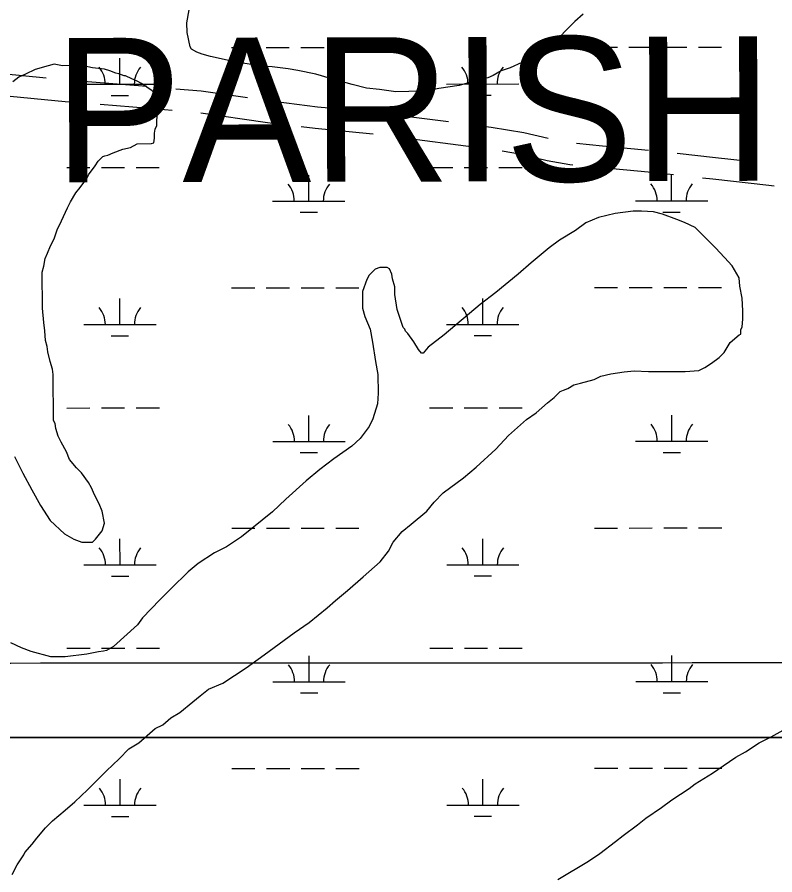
# Model space of a CAD drawing. Extents: x 3279314 to 3317160, y 734079 to 759431.
# Drawn here: x 3298590 to 3299638, y 745229 to 746416 of the extents above; entities that cross this region are included whole.
import ezdxf

# ---------------------------------------------------------------- set-up
doc = ezdxf.new("R2010")
doc.units = 0
for name, color, linetype in [('V-GRID-MAJR', 7, 'Continuous'), ('V-ROAD-CNTR', 7, 'Continuous'), ('V-SITE-VEGE', 7, 'Continuous'), ('V-TOPO-GNAM-IDEN', 7, 'Continuous'), ('V-WETL-SWMP', 7, 'Continuous')]:
    doc.layers.add(name, color=color, linetype=linetype)

msp = doc.modelspace()

# ---------------------------------------------------------------- linework, layer by layer
at = {"layer": 'V-GRID-MAJR'}
msp.add_spline([(3283456.6, 745517.7), (3286079.8, 745518), (3291326.2, 745519.1), (3296572.6, 745521), (3301819.1, 745523.7), (3307065.5, 745527.1), (3312312, 745531.3), (3314935.2, 745533.7)], degree=3, dxfattribs=at)
at = {"layer": 'V-ROAD-CNTR'}
for p, q in [((3298669.8, 746328.4), (3298769.4, 746320.4)), ((3299087.3, 746284.1), (3299186.4, 746271.3)), ((3299122, 746249.4), (3299221.2, 746236.5))]:
    msp.add_line(p, q, dxfattribs=at)
for points in [[(3298530.4, 746341.6), (3298540.7, 746340.6), (3298629.9, 746332)], [(3298809.3, 746316.9), (3298844.5, 746313.8), (3298908.5, 746304.5)], [(3298565.3, 746308.1), (3298656.1, 746299.4), (3298664.8, 746298.7)], [(3298704.7, 746295.5), (3298772.6, 746290), (3298804.3, 746287.3)], [(3298948.1, 746299), (3299005.3, 746291.9), (3299047.5, 746288)], [(3298844.2, 746283.6), (3298932.8, 746270.6), (3298943.1, 746269.4)], [(3298982.8, 746264.5), (3299002.1, 746262.1), (3299077.4, 746255.1), (3299082.3, 746254.5)], [(3299226.1, 746266.1), (3299245.7, 746263.6), (3299290.8, 746256.4), (3299324.4, 746248.2)], [(3299363.7, 746241.3), (3299399.8, 746238), (3299463.3, 746231.9)], [(3299260.7, 746230.8), (3299284.9, 746226.9), (3299323, 746217.7), (3299354.5, 746212), (3299358.8, 746211.6)], [(3299503.1, 746227.5), (3299555.8, 746221.7), (3299602.5, 746216.5)], [(3299398.6, 746208), (3299462.7, 746201.8), (3299498.1, 746197.9)], [(3299537.9, 746193.5), (3299552.4, 746191.9), (3299629.9, 746183.3), (3299637.3, 746182.5)]]:
    msp.add_lwpolyline(points, dxfattribs=at)
at = {"layer": 'V-SITE-VEGE'}
for p, q in [((3298632.6, 746348.6), (3298614.9, 746343.3)), ((3298640.9, 746350.7), (3298632.6, 746348.6)), ((3298652.4, 746348.7), (3298640.9, 746350.7)), ((3298679.5, 746348.8), (3298652.4, 746348.7)), ((3298694.1, 746345.8), (3298679.5, 746348.8)), ((3298601.4, 746337), (3298592, 746332.8)), ((3298614.9, 746343.3), (3298601.4, 746337)), ((3298710.8, 746343.8), (3298694.1, 746345.8)), ((3298718.1, 746341.7), (3298710.8, 746343.8)), ((3298726.4, 746338.6), (3298718.1, 746341.7)), ((3298730.6, 746337.6), (3298726.4, 746338.6)), ((3298737.9, 746334.5), (3298730.6, 746337.6)), ((3298592, 746332.8), (3298583.7, 746326.5)), ((3298740, 746334.5), (3298737.9, 746334.5)), ((3298748.4, 746330.4), (3298740, 746334.5)), ((3298755.7, 746327.3), (3298748.4, 746330.4)), ((3298761.9, 746324.2), (3298755.7, 746327.3)), ((3298776.6, 746313.9), (3298761.9, 746324.2)), ((3298780.8, 746309.7), (3298776.6, 746313.9)), ((3298783.9, 746302.4), (3298780.8, 746309.7)), ((3298786.1, 746295.2), (3298783.9, 746302.4)), ((3298786.1, 746285.8), (3298786.1, 746295.2)), ((3298783, 746273.3), (3298784, 746281.6)), ((3298784, 746281.6), (3298786.1, 746285.8)), ((3298781, 746260.8), (3298783.1, 746266)), ((3298783.1, 746266), (3298783, 746273.3)), ((3298780, 746255.5), (3298781, 746260.8)), ((3298780, 746248.2), (3298780, 746255.5)), ((3298746.7, 746235.6), (3298756.1, 746240.8)), ((3298756.1, 746240.8), (3298775.9, 746240.9)), ((3298775.9, 746240.9), (3298779, 746242)), ((3298779, 746242), (3298780, 746248.2)), ((3298715.5, 746225), (3298722.8, 746228.2)), ((3298722.8, 746228.2), (3298736.3, 746233.4)), ((3298736.3, 746233.4), (3298746.7, 746235.6)), ((3298697.9, 746210.3), (3298702, 746216.6)), ((3298702, 746216.6), (3298708.2, 746222.9)), ((3298708.2, 746222.9), (3298711.4, 746223.9)), ((3298711.4, 746223.9), (3298715.5, 746225)), ((3298688.6, 746197.8), (3298697.9, 746210.3)), ((3298677.2, 746180), (3298686.5, 746192.6)), ((3298686.5, 746192.6), (3298688.6, 746197.8)), ((3298663.7, 746160.2), (3298671, 746172.7)), ((3298671, 746172.7), (3298677.2, 746180)), ((3298659.6, 746151.8), (3298663.7, 746160.2)), ((3298651.4, 746134), (3298659.6, 746151.8)), ((3299442.2, 746147.2), (3299417.2, 746144)), ((3299453.7, 746147.3), (3299442.2, 746147.2)), ((3299470.4, 746146.3), (3299453.7, 746147.3)), ((3299482.9, 746143.2), (3299470.4, 746146.3)), ((3298645.2, 746121.5), (3298651.4, 746134)), ((3299394.3, 746138.6), (3299376.6, 746131.3)), ((3299417.2, 746144), (3299394.3, 746138.6)), ((3299502.7, 746136), (3299482.9, 746143.2)), ((3299513.2, 746131.9), (3299502.7, 746136)), ((3298641.1, 746109), (3298645.2, 746121.5)), ((3299376.6, 746131.3), (3299362.1, 746120.8)), ((3299527.8, 746124.7), (3299513.2, 746131.9)), ((3299556.1, 746096.7), (3299527.8, 746124.7)), ((3299362.1, 746120.8), (3299340.3, 746107.1)), ((3298631.8, 746089.1), (3298635.9, 746099.6)), ((3298635.9, 746099.6), (3298641.1, 746109)), ((3299340.3, 746107.1), (3299325.8, 746096.6)), ((3298628.7, 746081.8), (3298631.8, 746089.1)), ((3299325.8, 746096.6), (3299300.8, 746075.7)), ((3299568.6, 746083.2), (3299556.1, 746096.7)), ((3298626.6, 746071.4), (3298628.7, 746081.8)), ((3299300.8, 746075.7), (3299283.2, 746060)), ((3299579.1, 746071.8), (3299568.6, 746083.2)), ((3298624.6, 746063.1), (3298626.6, 746071.4)), ((3298624.8, 746013), (3298624.6, 746063.1)), ((3299085.2, 746067.3), (3299076.9, 746059)), ((3299091.4, 746069.5), (3299085.2, 746067.3)), ((3299101.8, 746069.5), (3299091.4, 746069.5)), ((3299105, 746067.4), (3299101.8, 746069.5)), ((3299108.1, 746060.2), (3299105, 746067.4)), ((3299588.6, 746055.2), (3299579.1, 746071.8)), ((3299073.8, 746052.7), (3299067.6, 746036)), ((3299076.9, 746059), (3299073.8, 746052.7)), ((3299109.2, 746053.9), (3299108.1, 746060.2)), ((3299112.4, 746042.5), (3299109.2, 746053.9)), ((3299283.2, 746060), (3299252.1, 746034.8)), ((3299589.6, 746043.7), (3299588.6, 746055.2)), ((3299112.4, 746032), (3299112.4, 746042.5)), ((3299592.9, 746027.1), (3299589.6, 746043.7)), ((3299067.6, 746036), (3299067.7, 746013.1)), ((3299115.7, 746011.2), (3299112.4, 746032)), ((3299252.1, 746034.8), (3299230.3, 746018)), ((3299594, 746009.3), (3299592.9, 746027.1)), ((3299230.3, 746018), (3299180.4, 745976.1)), ((3298627, 745993.2), (3298624.8, 746013)), ((3299067.7, 746013.1), (3299070.9, 746001.6)), ((3299124.1, 745986.2), (3299115.7, 746011.2)), ((3299594, 745997.9), (3299594, 746009.3)), ((3298628.1, 745981.8), (3298627, 745993.2)), ((3299070.9, 746001.6), (3299078.3, 745983.9)), ((3299593, 745987.5), (3299594, 745997.9)), ((3298629.2, 745968.2), (3298628.1, 745981.8)), ((3299078.3, 745983.9), (3299081.5, 745966.2)), ((3299126.2, 745984.2), (3299124.1, 745986.2)), ((3299127.3, 745981.1), (3299126.2, 745984.2)), ((3299130.4, 745977.9), (3299127.3, 745981.1)), ((3299591, 745983.3), (3299593, 745987.5)), ((3299591, 745977), (3299591, 745983.3)), ((3298631.3, 745959.9), (3298629.2, 745968.2)), ((3299138.8, 745966.5), (3299130.4, 745977.9)), ((3299180.4, 745976.1), (3299158.6, 745959.3)), ((3299576.5, 745965.5), (3299588.9, 745976)), ((3299588.9, 745976), (3299591, 745977)), ((3298632.4, 745952.6), (3298631.3, 745959.9)), ((3299081.5, 745966.2), (3299085.8, 745939.2)), ((3299145.1, 745956.1), (3299138.8, 745966.5)), ((3299149.3, 745950.9), (3299145.1, 745956.1)), ((3299158.6, 745959.3), (3299151.4, 745950.9)), ((3299568.2, 745951.9), (3299576.5, 745965.5)), ((3298635.6, 745939.1), (3298632.4, 745952.6)), ((3299151.4, 745950.9), (3299149.3, 745950.9)), ((3299550.6, 745937.2), (3299560.9, 745944.6)), ((3299560.9, 745944.6), (3299568.2, 745951.9)), ((3298638.8, 745928.7), (3298635.6, 745939.1)), ((3299085.8, 745939.2), (3299089, 745921.5)), ((3299541.2, 745930.9), (3299550.6, 745937.2)), ((3298639.9, 745921.4), (3298638.8, 745928.7)), ((3298640.2, 745857.8), (3298639.9, 745921.4)), ((3299089, 745921.5), (3299089.1, 745895.4)), ((3299397.5, 745918.8), (3299411, 745922)), ((3299411, 745922), (3299429.7, 745925.2)), ((3299429.7, 745925.2), (3299443.3, 745926.3)), ((3299443.3, 745926.3), (3299463.1, 745925.4)), ((3299463.1, 745925.4), (3299514.1, 745925.6)), ((3299514.1, 745925.6), (3299532.9, 745926.7)), ((3299532.9, 745926.7), (3299541.2, 745930.9)), ((3299360, 745907.1), (3299369.4, 745909.3)), ((3299369.4, 745909.3), (3299388.1, 745914.6)), ((3299388.1, 745914.6), (3299397.5, 745918.8)), ((3299333, 745889.3), (3299341.3, 745897.7)), ((3299341.3, 745897.7), (3299345.5, 745899.8)), ((3299345.5, 745899.8), (3299351.7, 745901.9)), ((3299351.7, 745901.9), (3299360, 745907.1)), ((3299089.1, 745895.4), (3299088.2, 745880.8)), ((3299323.7, 745882), (3299333, 745889.3)), ((3299088.2, 745880.8), (3299082, 745860)), ((3299308.1, 745868.3), (3299323.7, 745882)), ((3299294.6, 745858.9), (3299308.1, 745868.3)), ((3298642.3, 745853.7), (3298640.2, 745857.8)), ((3298643.4, 745846.4), (3298642.3, 745853.7)), ((3299076.8, 745849.5), (3299064.4, 745832.8)), ((3299082, 745860), (3299076.8, 745849.5)), ((3299269.7, 745836.9), (3299294.6, 745858.9)), ((3298646.5, 745836), (3298643.4, 745846.4)), ((3299252.1, 745818), (3299269.7, 745836.9)), ((3298650.7, 745827.7), (3298646.5, 745836)), ((3298658.1, 745814.2), (3298650.7, 745827.7)), ((3299064.4, 745832.8), (3299053, 745822.3)), ((3298662.3, 745803.8), (3298658.1, 745814.2)), ((3299053, 745822.3), (3299028.1, 745804.5)), ((3299225.1, 745792.9), (3299252.1, 745818)), ((3298586.2, 745807.6), (3298597.8, 745784.7)), ((3298671.8, 745792.3), (3298662.3, 745803.8)), ((3299028.1, 745804.5), (3299008.4, 745789.8)), ((3298679.1, 745785.1), (3298671.8, 745792.3)), ((3299008.4, 745789.8), (3298989.7, 745774.1)), ((3299207.4, 745778.2), (3299225.1, 745792.9)), ((3298597.8, 745784.7), (3298610.4, 745761.8)), ((3298688.5, 745771.6), (3298679.1, 745785.1)), ((3299179.4, 745757.3), (3299207.4, 745778.2)), ((3298692.7, 745764.3), (3298688.5, 745771.6)), ((3298989.7, 745774.1), (3298961.7, 745748.9)), ((3298610.4, 745761.8), (3298622, 745740)), ((3298696.9, 745754.9), (3298692.7, 745764.3)), ((3298703.3, 745742.5), (3298696.9, 745754.9)), ((3299167, 745744.7), (3299179.4, 745757.3)), ((3298707.5, 745732.1), (3298703.3, 745742.5)), ((3298961.7, 745748.9), (3298943, 745731.1)), ((3299156.6, 745732.1), (3299167, 745744.7)), ((3298622, 745740), (3298635.6, 745719.2)), ((3298710.7, 745715.4), (3298707.5, 745732.1)), ((3298943, 745731.1), (3298900.4, 745696.5)), ((3299134.8, 745714.3), (3299156.6, 745732.1)), ((3298635.6, 745719.2), (3298655.5, 745700.6)), ((3298707.6, 745705), (3298710.7, 745715.4)), ((3299122.3, 745703.8), (3299134.8, 745714.3)), ((3298655.5, 745700.6), (3298668.1, 745693.3)), ((3298698.3, 745693.5), (3298707.6, 745705)), ((3298900.4, 745696.5), (3298879.6, 745682.9)), ((3299109.9, 745689.2), (3299122.3, 745703.8)), ((3298668.1, 745693.3), (3298679.5, 745689.2)), ((3298679.5, 745689.2), (3298694.1, 745689.3)), ((3298694.1, 745689.3), (3298698.3, 745693.5)), ((3298879.6, 745682.9), (3298863, 745674.5)), ((3299103.7, 745676.7), (3299109.9, 745689.2)), ((3298863, 745674.5), (3298840.2, 745659.8)), ((3299092.3, 745662), (3299103.7, 745676.7)), ((3298840.2, 745659.8), (3298826.7, 745648.2)), ((3299068.5, 745641.1), (3299092.3, 745662)), ((3298826.7, 745648.2), (3298802.8, 745625.2)), ((3299046.7, 745622.2), (3299068.5, 745641.1)), ((3298802.8, 745625.2), (3298787.3, 745609.5)), ((3299030.1, 745608.6), (3299046.7, 745622.2)), ((3298787.3, 745609.5), (3298763.4, 745584.4)), ((3299018.6, 745598.1), (3299030.1, 745608.6)), ((3298993.7, 745578.2), (3299018.6, 745598.1)), ((3298763.4, 745584.4), (3298756.2, 745575)), ((3298973, 745563.5), (3298993.7, 745578.2)), ((3298756.2, 745575), (3298723, 745544.6)), ((3298931.4, 745533.1), (3298973, 745563.5)), ((3298595.8, 745542.9), (3298581.2, 745550.1)), ((3298609.4, 745537.8), (3298595.8, 745542.9)), ((3298723, 745544.6), (3298713.6, 745539.3)), ((3298636.5, 745530.6), (3298609.4, 745537.8)), ((3298656.3, 745530.7), (3298636.5, 745530.6)), ((3298686.5, 745534), (3298656.3, 745530.7)), ((3298702.2, 745537.2), (3298686.5, 745534)), ((3298709.4, 745538.3), (3298702.2, 745537.2)), ((3298713.6, 745539.3), (3298709.4, 745538.3)), ((3298906.5, 745515.2), (3298931.4, 745533.1)), ((3298874.3, 745494.2), (3298906.5, 745515.2)), ((3298854.5, 745485.8), (3298874.3, 745494.2)), ((3298843.1, 745476.4), (3298854.5, 745485.8)), ((3298832.7, 745468), (3298843.1, 745476.4)), ((3298815.1, 745453.3), (3298832.7, 745468)), ((3298791.2, 745436.5), (3298802.6, 745446)), ((3298802.6, 745446), (3298815.1, 745453.3)), ((3298780.8, 745431.3), (3298791.2, 745436.5)), ((3298758, 745411.4), (3298780.8, 745431.3)), ((3298744.5, 745403), (3298758, 745411.4)), ((3298731, 745389.3), (3298744.5, 745403)), ((3298713.4, 745372.6), (3298731, 745389.3)), ((3298687.4, 745346.4), (3298713.4, 745372.6)), ((3298669.8, 745329.7), (3298687.4, 745346.4)), ((3298656.3, 745318.1), (3298669.8, 745329.7)), ((3298638.7, 745303.5), (3298656.3, 745318.1)), ((3298629.3, 745294), (3298638.7, 745303.5)), ((3298616.9, 745279.4), (3298629.3, 745294)), ((3298610.7, 745271), (3298616.9, 745279.4)), ((3298600.3, 745259.5), (3298610.7, 745271)), ((3298590, 745242.8), (3298599.3, 745256.4)), ((3298599.3, 745256.4), (3298600.3, 745259.5)), ((3298582.8, 745229.2), (3298590, 745242.8))]:
    msp.add_line(p, q, dxfattribs=at)
for points in [[(3299372.9, 746420.2), (3299361.5, 746409.7), (3299329.3, 746377.3), (3299304.4, 746360.5), (3299272.1, 746345.7), (3299259.7, 746341.5), (3299248.2, 746335.2), (3299241, 746332), (3299220.1, 746326.7), (3299201.4, 746321.4), (3299173.3, 746317.1), (3299156.6, 746313.9), (3299131.6, 746312.8), (3299113.9, 746312.7), (3299091, 746315.7), (3299073.2, 746317.7), (3299053.4, 746322.8), (3299023.2, 746331), (3299003.3, 746337.2), (3298978.3, 746342.2), (3298964.7, 746344.3), (3298942.8, 746347.3), (3298928.3, 746348.3), (3298902.2, 746352.3), (3298884.5, 746355.3), (3298857.3, 746361.5), (3298845.9, 746364.5), (3298838.5, 746367.6), (3298831.2, 746371.8), (3298829.1, 746374.9), (3298824.9, 746394.7), (3298824.8, 746408.2), (3298827.8, 746425.9)], [(3299337.9, 745222.4), (3299380.5, 745247.7), (3299396, 745258.1), (3299417.8, 745274.9), (3299428.2, 745283.3), (3299447.9, 745298), (3299459.4, 745307.4), (3299481.2, 745322.1), (3299495.7, 745332.6), (3299519.6, 745348.4), (3299527.9, 745354.6), (3299551.8, 745369.4), (3299566.4, 745379.8), (3299584, 745391.4), (3299597.5, 745398.8), (3299616.2, 745411.3), (3299632.9, 745419.8), (3299657.8, 745433.4)]]:
    msp.add_lwpolyline(points, dxfattribs=at)
at = {"layer": 'V-WETL-SWMP'}
for p, q in [((3298886.4, 746373.9), (3298918.4, 746373.9)), ((3298934.4, 746373.9), (3298966.4, 746374)), ((3298982.4, 746374), (3299014.4, 746374)), ((3299030.4, 746374), (3299062.4, 746374)), ((3299388.3, 746374.2), (3299420.3, 746374.2)), ((3299436.3, 746374.2), (3299468.3, 746374.2)), ((3299484.3, 746374.2), (3299516.3, 746374.2)), ((3299532.3, 746374.2), (3299564.3, 746374.3)), ((3298731.8, 746323.1), (3298731.8, 746359.1)), ((3299233.7, 746323.3), (3299233.7, 746359.3)), ((3298681.8, 746323.1), (3298781.8, 746323.1)), ((3299183.7, 746323.3), (3299283.7, 746323.4)), ((3298719.8, 746307.7), (3298743.8, 746307.7)), ((3299221.7, 746307.9), (3299245.7, 746307.9)), ((3298658.5, 746207.6), (3298690.5, 746207.6)), ((3298706.5, 746207.6), (3298738.5, 746207.7)), ((3298754.5, 746207.7), (3298786.5, 746207.7)), ((3299160.4, 746207.9), (3299192.4, 746207.9)), ((3299208.4, 746207.9), (3299240.4, 746207.9)), ((3299256.4, 746207.9), (3299288.4, 746207.9)), ((3298993.3, 746161.4), (3298993.3, 746197.4)), ((3299495.2, 746161.6), (3299495.2, 746197.6)), ((3298943.3, 746161.3), (3299043.3, 746161.4)), ((3299445.2, 746161.6), (3299545.2, 746161.6)), ((3298981.3, 746145.9), (3299005.3, 746145.9)), ((3299483.3, 746146.2), (3299507.3, 746146.2)), ((3298886.6, 746041.2), (3298918.6, 746041.3)), ((3298934.6, 746041.3), (3298966.6, 746041.3)), ((3298982.6, 746041.3), (3299014.6, 746041.3)), ((3299030.6, 746041.3), (3299062.6, 746041.3)), ((3299388.5, 746041.5), (3299420.5, 746041.5)), ((3299436.5, 746041.5), (3299468.5, 746041.5)), ((3299484.5, 746041.5), (3299516.5, 746041.6)), ((3299532.5, 746041.6), (3299564.5, 746041.6)), ((3298732, 745990.4), (3298732, 746026.4)), ((3299233.9, 745990.7), (3299233.9, 746026.7)), ((3299183.9, 745990.6), (3299283.9, 745990.7)), ((3298682, 745990.4), (3298782, 745990.4)), ((3298720, 745975), (3298744, 745975)), ((3299221.9, 745975.2), (3299245.9, 745975.2)), ((3298658.6, 745874.9), (3298690.6, 745875)), ((3298706.6, 745875), (3298738.6, 745875)), ((3298754.6, 745875), (3298786.6, 745875)), ((3299160.5, 745875.2), (3299192.5, 745875.2)), ((3299208.5, 745875.2), (3299240.5, 745875.2)), ((3299256.5, 745875.3), (3299288.5, 745875.3)), ((3298993.5, 745828.7), (3298993.5, 745864.7)), ((3299495.4, 745828.9), (3299495.4, 745864.9)), ((3298943.5, 745828.7), (3299043.5, 745828.7)), ((3299445.4, 745828.9), (3299545.4, 745829)), ((3298981.5, 745813.3), (3299005.5, 745813.3)), ((3299483.4, 745813.5), (3299507.4, 745813.5)), ((3298886.7, 745708.6), (3298918.7, 745708.6)), ((3298934.7, 745708.6), (3298966.7, 745708.6)), ((3298982.7, 745708.6), (3299014.7, 745708.6)), ((3299030.7, 745708.6), (3299062.7, 745708.7)), ((3299388.6, 745708.8), (3299420.6, 745708.8)), ((3299436.6, 745708.8), (3299468.6, 745708.9)), ((3299484.6, 745708.9), (3299516.6, 745708.9)), ((3299532.6, 745708.9), (3299564.6, 745708.9)), ((3299234.1, 745658), (3299234, 745694)), ((3298732.2, 745657.7), (3298732.1, 745693.7)), ((3298682.2, 745657.7), (3298782.2, 745657.8)), ((3299184.1, 745658), (3299284.1, 745658)), ((3298720.2, 745642.3), (3298744.2, 745642.3)), ((3299222.1, 745642.6), (3299246.1, 745642.6)), ((3298658.8, 745542.3), (3298690.8, 745542.3)), ((3298706.8, 745542.3), (3298738.8, 745542.3)), ((3298754.8, 745542.3), (3298786.8, 745542.3)), ((3299160.7, 745542.5), (3299192.7, 745542.5)), ((3299208.7, 745542.6), (3299240.7, 745542.6)), ((3299256.7, 745542.6), (3299288.7, 745542.6)), ((3298993.7, 745496), (3298993.7, 745532)), ((3299495.6, 745496.3), (3299495.6, 745532.3)), ((3298943.7, 745496), (3299043.7, 745496)), ((3299445.6, 745496.2), (3299545.6, 745496.3)), ((3298981.7, 745480.6), (3299005.7, 745480.6)), ((3299483.6, 745480.8), (3299507.6, 745480.8)), ((3301398.9, 745419.1), (3294985.1, 745419)), ((3301398.9, 745419.1), (3294985.1, 745419)), ((3298886.9, 745375.9), (3298918.9, 745375.9)), ((3298934.9, 745375.9), (3298966.9, 745376)), ((3298982.9, 745376), (3299014.9, 745376)), ((3299030.9, 745376), (3299062.9, 745376)), ((3299388.8, 745376.2), (3299420.8, 745376.2)), ((3299436.8, 745376.2), (3299468.8, 745376.2)), ((3299484.8, 745376.2), (3299516.8, 745376.2)), ((3299532.8, 745376.2), (3299564.8, 745376.3)), ((3298732.3, 745325.1), (3298732.3, 745361.1)), ((3299234.2, 745325.3), (3299234.2, 745361.3)), ((3298682.3, 745325.1), (3298782.3, 745325.1)), ((3299184.2, 745325.3), (3299284.2, 745325.4)), ((3298720.3, 745309.7), (3298744.3, 745309.7)), ((3299222.2, 745309.9), (3299246.2, 745309.9))]:
    msp.add_line(p, q, dxfattribs=at)
msp.add_lwpolyline([(3294985.1, 745419), (3301398.9, 745419), (3301398.9, 745828.8), (3301346.9, 745864), (3301289.2, 745895.5), (3301238.5, 745928.2), (3301146.5, 745993.6), (3301074.5, 746043.8), (3301023.8, 746077.6), (3300969.6, 746102), (3300935.5, 746108.9), (3300694.1, 746190), (3300600.3, 746237.2), (3300497.2, 746317.2), (3300483.1, 746324.2), (3300441.8, 746347.5), (3300423, 746356.8), (3300382.9, 746373.1), (3300360.5, 746382.4), (3300331.1, 746394), (3300291.1, 746402.1), (3300248.8, 746406.5), (3300194.6, 746413.3), (3300159.4, 746420.2)], dxfattribs=at)
msp.add_lwpolyline([(3294985.1, 745419), (3301398.9, 745419), (3301398.9, 745828.8), (3301346.9, 745864), (3301289.2, 745895.5), (3301238.5, 745928.2), (3301146.5, 745993.6), (3301074.5, 746043.8), (3301023.8, 746077.6), (3300969.6, 746102), (3300935.5, 746108.9), (3300694.1, 746190), (3300600.3, 746237.2), (3300497.2, 746317.2), (3300483.1, 746324.2), (3300441.8, 746347.5), (3300423, 746356.8), (3300382.9, 746373.1), (3300360.5, 746382.4), (3300331.1, 746394), (3300291.1, 746402.1), (3300248.8, 746406.5), (3300194.6, 746413.3), (3300159.4, 746420.2)], dxfattribs=at)
for centre, start, end in [((3299178.5, 746323.8), 359.2573, 40.801), ((3299289, 746323.9), 139.2573, 180.801), ((3298676.6, 746323.5), 359.2573, 40.801), ((3298787.1, 746323.6), 139.2573, 180.801), ((3298938.1, 746161.8), 359.2573, 40.801), ((3299048.6, 746161.9), 139.2573, 180.801), ((3299440, 746162.1), 359.2573, 40.801), ((3299550.5, 746162.1), 139.2573, 180.801), ((3298676.7, 745990.9), 359.2573, 40.801), ((3298787.2, 745990.9), 139.2573, 180.801), ((3299178.7, 745991.1), 359.2573, 40.801), ((3299289.1, 745991.2), 139.2573, 180.801), ((3298938.3, 745829.1), 359.2573, 40.801), ((3299048.7, 745829.2), 139.2573, 180.801), ((3299440.2, 745829.4), 359.2573, 40.801), ((3299550.7, 745829.4), 139.2573, 180.801), ((3298676.9, 745658.2), 359.2573, 40.801), ((3298787.4, 745658.2), 139.2573, 180.801), ((3299178.8, 745658.4), 359.2573, 40.801), ((3299289.3, 745658.5), 139.2573, 180.801), ((3298938.4, 745496.5), 359.2573, 40.801), ((3299048.9, 745496.5), 139.2573, 180.801), ((3299440.3, 745496.7), 359.2573, 40.801), ((3299550.8, 745496.8), 139.2573, 180.801), ((3298677, 745325.5), 359.2573, 40.801), ((3298787.5, 745325.6), 139.2573, 180.801), ((3299179, 745325.8), 359.2573, 40.801), ((3299289.4, 745325.9), 139.2573, 180.801)]:
    msp.add_arc(centre, 35.2, start, end, dxfattribs=at)

# ---------------------------------------------------------------- texts
at = {"layer": 'V-TOPO-GNAM-IDEN'}
msp.add_text('PARISH,', height=200, rotation=0.1349, dxfattribs=at).set_placement((3298640.1, 746187.1))

doc.saveas('drawing.dxf')
